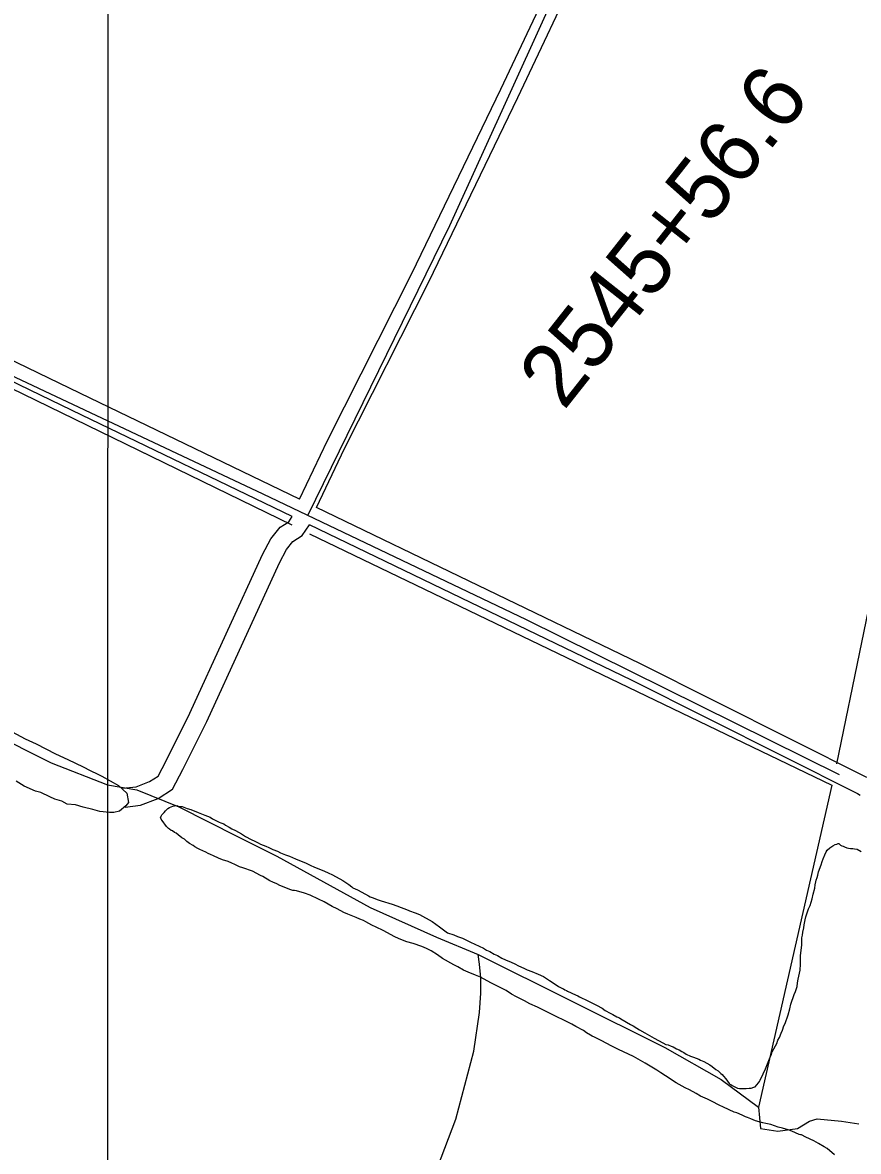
# Model space of a CAD drawing. Extents: x 3263578 to 3301413, y 764927 to 798602.
# Drawn here: x 3275456 to 3276789, y 782923 to 784722 of the extents above; entities that cross this region are included whole.
import ezdxf

# ---------------------------------------------------------------- set-up
doc = ezdxf.new("R2010")
doc.units = 0
for name, color, linetype in [('V-DTCH-CNTR', 7, 'Continuous'), ('V-GRID-MAJR', 7, 'Continuous'), ('V-ROAD-CNTR', 7, 'Continuous'), ('V-SITE-VEGE', 7, 'Continuous'), ('V-SURV-IDEN', 7, 'Continuous'), ('V-TOPO-SHOR', 7, 'Continuous')]:
    doc.layers.add(name, color=color, linetype=linetype)

msp = doc.modelspace()

# ---------------------------------------------------------------- linework, layer by layer
at = {"layer": 'V-DTCH-CNTR'}
for points in [[(3275911, 783936.8), (3276137.5, 784399.1), (3276481.1, 785154.8), (3276514.2, 785134), (3276536.8, 785110.8), (3276589.6, 785033.2), (3276637.7, 784959.4), (3276674.3, 784908.5), (3276697.6, 784874.3), (3276726.2, 784838.8), (3276762.9, 784791.6), (3276788.5, 784764.1), (3276861.6, 784700.8), (3277329.8, 784322.3)], [(3276758.4, 783523.2), (3276259.6, 783770.5), (3275839.6, 783970.9), (3275197.4, 784272.7), (3274628.3, 784551.8)]]:
    msp.add_lwpolyline(points, dxfattribs=at)
at = {"layer": 'V-GRID-MAJR'}
msp.add_spline([(3275591.3, 775830), (3275592.2, 781889.4), (3275593.1, 787951.5), (3275593.9, 794013.5), (3275593.9, 794016.1)], degree=3, dxfattribs=at)
at = {"layer": 'V-ROAD-CNTR'}
for points in [[(3275897.7, 783962.6), (3275942.6, 784056.4), (3276076.8, 784322.4), (3276218.9, 784616.1), (3276322, 784834.7), (3276447.1, 785122.3), (3276461.2, 785144.6), (3276469.6, 785161.2), (3276502.9, 785199.4)], [(3275924.7, 783949.5), (3275969.5, 784043.2), (3276103.7, 784309.1), (3276246, 784603.1), (3276349.3, 784822.3), (3276473.7, 785108.2), (3276487.3, 785129.7), (3276494.7, 785144.2), (3276525.6, 785179.8)], [(3275897.7, 783962.6), (3275564.1, 784123.5), (3274668.7, 784556.7), (3273674.1, 785030.8)], [(3275886.3, 783934.8), (3275551, 784096.5), (3274655.7, 784529.7), (3273661.2, 785003.7)], [(3276802.1, 783519.1), (3276440, 783700.9), (3275924.7, 783949.5)], [(3275616.3, 783501.8), (3275637.2, 783504.2), (3275658.7, 783512.4), (3275672.3, 783521.2), (3275685.1, 783545.7), (3275722.9, 783621.4), (3275838.9, 783874.3), (3275852, 783899.3), (3275866.9, 783917.8), (3275880.7, 783926.8), (3275886.3, 783934.8)], [(3275619.7, 783472), (3275644.4, 783474.8), (3275672.3, 783485.5), (3275695.3, 783500.3), (3275711.8, 783532), (3275750, 783608.5), (3275865.8, 783861.1), (3275877.2, 783882.7), (3275887.3, 783895.2), (3275901.9, 783904.8), (3275913.7, 783921.5)], [(3276788.6, 783492.3), (3276426.8, 783674), (3275913.7, 783921.5)], [(3276791.4, 783490.5), (3276787.4, 783493)]]:
    msp.add_lwpolyline(points, dxfattribs=at)
at = {"layer": 'V-SITE-VEGE'}
for points in [[(3275432.8, 783595.8), (3275460.3, 783580.9), (3275478, 783572.9), (3275508.8, 783556.8), (3275528.7, 783547.6), (3275552.9, 783536.1), (3275564, 783530.4), (3275576.1, 783524.6), (3275582.7, 783521.2), (3275609.1, 783506.3), (3275622.3, 783493.9), (3275625.4, 783479.4), (3275620.8, 783473.9), (3275610.7, 783465.2), (3275601.8, 783463.1), (3275595.1, 783463.2), (3275579.6, 783464.6), (3275568.5, 783468.1), (3275553, 783471.7), (3275540.9, 783475.2), (3275527.5, 783476.5), (3275518.7, 783481.1), (3275507.7, 783484.6), (3275500, 783488.1), (3275485.6, 783495), (3275476.8, 783497.3), (3275459.1, 783505.4), (3275445.9, 783513.4)], [(3276284.8, 783149.3), (3276277.1, 783152.7), (3276265.1, 783158.3), (3276256.3, 783162.9), (3276243.9, 783169.2), (3276235.8, 783173.7), (3276227.4, 783179.3), (3276220, 783183), (3276209.1, 783188.3), (3276202.8, 783192), (3276186.2, 783201), (3276178.4, 783204.1), (3276166.4, 783209), (3276159.4, 783212), (3276149.9, 783217.3), (3276143.5, 783220.6), (3276125.6, 783230.7), (3276117.5, 783236.3), (3276107.7, 783242.6), (3276100.3, 783246.3), (3276092.5, 783249.8), (3276078.7, 783254.4), (3276069.1, 783257.1), (3276056.4, 783261.7), (3276048.7, 783265.5), (3276038.1, 783271.5), (3276031.1, 783275.2), (3276020.1, 783280.5), (3276013.1, 783283.5), (3276003.6, 783289.1), (3276000, 783291), (3275994, 783293.3), (3275988, 783295.9), (3275974.6, 783301.2), (3275968.3, 783303.9), (3275958, 783309.5), (3275949.9, 783313.6), (3275936.9, 783320.7), (3275928.1, 783325.3), (3275914.7, 783331.3), (3275905.5, 783334.7), (3275892.8, 783338.6), (3275889.9, 783338.7), (3275887.1, 783339.1), (3275884.2, 783339.9), (3275866.6, 783347.1), (3275861.6, 783349.4), (3275855.3, 783352.1), (3275850.7, 783354.3), (3275839.4, 783361), (3275835.6, 783362.9), (3275822.9, 783369.6), (3275807.3, 783375), (3275802, 783376.6), (3275794.6, 783380.3), (3275789.7, 783382.3), (3275784, 783384.9), (3275774.8, 783388), (3275768.8, 783390.6), (3275760.7, 783394), (3275756.1, 783396.3), (3275752.2, 783397.8), (3275748.3, 783400.1), (3275738.8, 783404.2), (3275735.7, 783406.1), (3275730.7, 783408.7), (3275728.3, 783410.6), (3275722.3, 783413.6), (3275718.1, 783416.9), (3275714.2, 783420.5), (3275710, 783423.1), (3275704.1, 783427.6), (3275700.9, 783430.2), (3275698.5, 783431.6), (3275695.3, 783433.9), (3275693.2, 783434.6), (3275690.7, 783436.5), (3275689, 783438), (3275685.9, 783440.9), (3275679, 783450.7), (3275677.2, 783452.5), (3275676.5, 783454), (3275676.2, 783455), (3275677, 783457.2), (3275678.5, 783459.6), (3275681.8, 783463.1), (3275684, 783465.9), (3275688, 783469.4), (3275690.5, 783471.1), (3275693.4, 783472.5), (3275696, 783473.5), (3275698.5, 783474.1), (3275702, 783474.4), (3275704.5, 783473.6), (3275708.1, 783472.8), (3275710.6, 783472.7), (3275713.4, 783471.6), (3275716.2, 783470.8), (3275718.7, 783469.7), (3275724.4, 783467.8), (3275736, 783463.5)], [(3275736, 783463.5), (3275741.3, 783460.9), (3275747, 783459), (3275755.1, 783455.6), (3275759.3, 783453.3), (3275763.2, 783451.1), (3275769.5, 783448.1), (3275772.4, 783446.6), (3275777, 783445), (3275779.8, 783442.8), (3275785.7, 783439.8), (3275790, 783437.2), (3275795.6, 783434.6), (3275805.5, 783429), (3275811.8, 783425.2), (3275820.9, 783420.4), (3275826.6, 783417.7), (3275831.9, 783415.1), (3275835.7, 783412.9), (3275839.6, 783411), (3275844.2, 783409.4), (3275848.8, 783407.5), (3275855.5, 783404.5), (3275862.9, 783401.5), (3275867.5, 783399.2), (3275875.6, 783395.8), (3275882, 783393.5), (3275891.5, 783389.3), (3275908.5, 783382.5), (3275914.8, 783379.5), (3275921.5, 783376.1), (3275931.4, 783372.6), (3275937.4, 783369.6), (3275943.4, 783367.3), (3275950.1, 783364), (3275967, 783354.6), (3275976.5, 783348.3), (3275981.1, 783345), (3275982.8, 783343.1), (3275990.2, 783339.8), (3275996.9, 783336.4), (3276007.5, 783330.4), (3276010.3, 783328.9), (3276015.2, 783327), (3276021.6, 783324.7), (3276028, 783322.7), (3276045.7, 783316.9), (3276052.7, 783314.3), (3276070.8, 783307.8), (3276073.2, 783306.6), (3276082.1, 783303.5), (3276088.8, 783300.9), (3276109.2, 783289.3), (3276121.1, 783281.2), (3276127.4, 783276), (3276133.7, 783271.2), (3276144, 783268.1), (3276149.6, 783265.8), (3276157.4, 783263.1), (3276170.5, 783256.7), (3276190.9, 783246.9), (3276195.8, 783243.9), (3276201.1, 783241.7), (3276208.2, 783237.6), (3276213.1, 783235.3), (3276220.5, 783231.2), (3276226.1, 783228.6), (3276235, 783224.8), (3276241, 783221.8), (3276247, 783219.1), (3276255.1, 783215), (3276260.4, 783212.7), (3276268.1, 783209.7), (3276278.4, 783205.8), (3276286.5, 783201.7), (3276296, 783195.4), (3276305.1, 783189.8), (3276310.7, 783186.1), (3276317.8, 783182.4), (3276318.8, 783182), (3276320.9, 783180.5), (3276323.4, 783179.4), (3276325.2, 783178.3), (3276330.8, 783176)], [(3276716.6, 783332.9), (3276719, 783342.9), (3276719.8, 783348.2), (3276721, 783352.8), (3276721.4, 783355.3), (3276723, 783359.5), (3276723.8, 783363.4), (3276725.3, 783368.8), (3276729.2, 783379.7), (3276730.7, 783385), (3276732.3, 783389.3), (3276734.9, 783396), (3276737.2, 783400.6), (3276739, 783403), (3276743.1, 783406.9), (3276748.1, 783409.9), (3276751.8, 783412.3), (3276754.3, 783413), (3276756.4, 783414), (3276757.2, 783414), (3276760.3, 783411.4), (3276762.4, 783410.3), (3276764.5, 783409.5), (3276766.3, 783408.4), (3276770.2, 783406.9), (3276773, 783406.5), (3276775.9, 783405.7), (3276779.8, 783405.6), (3276782.3, 783405.2), (3276786.9, 783404.7), (3276793.2, 783401)], [(3276330.8, 783176), (3276332.9, 783174.8), (3276341.4, 783171.1), (3276343.9, 783169.6), (3276357.6, 783163.2), (3276365.7, 783159), (3276371.4, 783156), (3276380.2, 783151.2), (3276385.1, 783147.8), (3276392.8, 783143.4), (3276397.4, 783141.1), (3276403.4, 783137.8), (3276408, 783135.8), (3276409.7, 783134.4), (3276425.2, 783125.4), (3276429.4, 783123.2), (3276435.7, 783119.5), (3276439.6, 783116.9), (3276448, 783112), (3276463.2, 783103.8), (3276476.9, 783095.9), (3276481.5, 783093.7), (3276485.4, 783092.9), (3276490, 783091), (3276493.2, 783089.8), (3276498.8, 783086.8), (3276502.7, 783084.9), (3276507.2, 783082.3), (3276510.4, 783080.8), (3276514.3, 783078.2), (3276521, 783074.8), (3276525.6, 783073.3), (3276534.4, 783069.9), (3276537.2, 783068.7), (3276542.2, 783066.5), (3276552, 783060.9), (3276555.5, 783058.6), (3276561.5, 783053.8), (3276565, 783051.3), (3276566.7, 783049.8), (3276569.5, 783047.2), (3276571.6, 783045.7), (3276573.4, 783043.2), (3276577.2, 783038.8), (3276579.9, 783035.2), (3276582.7, 783031.2), (3276583.7, 783030.1), (3276585.1, 783029.7), (3276587.6, 783027.9), (3276590.4, 783026.7), (3276593.6, 783024.8), (3276595.7, 783023.7), (3276599.3, 783023.3), (3276605.3, 783023.1), (3276609.6, 783023.4), (3276614.3, 783024), (3276617.5, 783023.9), (3276622.2, 783025.6), (3276624.3, 783026.2), (3276629.5, 783032.2), (3276630.9, 783034.6), (3276632.1, 783036.7), (3276636.6, 783046.6), (3276640.7, 783054.7), (3276648, 783073.1), (3276649.9, 783077.3), (3276651.4, 783081.6), (3276656.3, 783091.4), (3276658.5, 783095.3), (3276660.4, 783100.3), (3276662.7, 783104.5), (3276665.7, 783111.5), (3276667.6, 783116.5), (3276669.9, 783123.2), (3276671.8, 783126.7), (3276676.8, 783140.9), (3276679.5, 783150.4), (3276681.1, 783157.5), (3276686.5, 783173.1), (3276688.4, 783178.1), (3276690.8, 783185.8), (3276691.3, 783191.5), (3276692.5, 783197.6), (3276695.7, 783212.1), (3276696.3, 783221.4), (3276696.1, 783227.1), (3276696.3, 783234.6), (3276697.1, 783239.6), (3276698.5, 783252), (3276698.3, 783259.5), (3276698.4, 783263.4), (3276699.6, 783267.7), (3276700.1, 783272.3), (3276701.7, 783279.4), (3276702.2, 783284.4), (3276703.8, 783292.2), (3276704.6, 783297.2), (3276709.2, 783309.6), (3276711.9, 783315.2), (3276715, 783325.5), (3276716.6, 783332.9)], [(3276750.8, 782917.4), (3276738.9, 782927.7), (3276734.3, 782930.3), (3276725.2, 782935.9), (3276717.8, 782939.7), (3276705.1, 782945.7), (3276697.7, 782949.4), (3276696.6, 782949.5), (3276694.1, 782950.2), (3276682.5, 782955.2), (3276676.8, 782957.5), (3276667.6, 782960.2), (3276660.9, 782961.8), (3276648.8, 782965.7), (3276641, 782967.3), (3276636.1, 782968.8), (3276624.7, 782971.6), (3276617.3, 782975), (3276611.7, 782977.3), (3276608.8, 782978.1), (3276603.5, 782980.7), (3276595.1, 782984.5), (3276590.8, 782985.7), (3276573.5, 782993.6), (3276566.5, 782996.6), (3276555.6, 783002.6), (3276548.2, 783006.4), (3276536.9, 783011.3), (3276529.8, 783015.4), (3276519.6, 783021), (3276512.6, 783024.4), (3276498.1, 783032.6), (3276481.3, 783043.7), (3276473.9, 783048.2), (3276467.2, 783052.6), (3276449, 783063.5), (3276430.3, 783074.3), (3276406.3, 783085.6), (3276395.4, 783090.8), (3276378.5, 783099.8), (3276367.9, 783105.1), (3276364.4, 783106.6), (3276361.6, 783108.5), (3276355.3, 783112.2), (3276350.4, 783115.9), (3276338.4, 783122.3), (3276332.1, 783126), (3276325.7, 783129), (3276301.4, 783141), (3276295, 783144), (3276284.8, 783149.3)]]:
    msp.add_lwpolyline(points, dxfattribs=at)
at = {"layer": 'V-TOPO-SHOR'}
msp.add_line((3275265.9, 784223.2), (3275885.5, 783921.6), dxfattribs=at)
for points in [[(3276754, 783540.9), (3276873.9, 784120.9), (3276890.3, 784195.4), (3276925, 784618.6)], [(3275913.9, 783907.5), (3276746.1, 783506.8), (3276629.5, 782993.8)], [(3275306.1, 783640.5), (3275501.7, 783542.6), (3275591.7, 783507.4), (3275638.7, 783499.5), (3275705.2, 783472.1), (3275799.1, 783425.2), (3275861.8, 783393.9), (3276010.5, 783311.7), (3276116.1, 783264.7), (3276182.3, 783237.1), (3276480.1, 783088.6), (3276570.1, 783037.7), (3276629.5, 782993.8), (3276632.7, 782959.4), (3276660.1, 782955.5), (3276691.4, 782959.4), (3276710.9, 782971.1), (3276722.7, 782975), (3276761.8, 782971.1), (3276789.2, 782967.2)], [(3275780.5, 781716.6), (3275813.6, 781831.4), (3275840.1, 781904.2), (3275866.6, 781974.8), (3275890.9, 782032.2), (3275906.4, 782071.9), (3275910.8, 782109.4), (3275941.7, 782283.8), (3276007.9, 782612.6), (3276030, 782681), (3276060.9, 782749.4), (3276096.2, 782839.9), (3276147, 782974.5), (3276175.7, 783082.6), (3276184.5, 783144.4), (3276186.7, 783175.3), (3276186.7, 783199.6), (3276184.5, 783221.7), (3276182.3, 783237.1)]]:
    msp.add_lwpolyline(points, dxfattribs=at)

# ---------------------------------------------------------------- texts
at = {"layer": 'V-SURV-IDEN'}
msp.add_text('2545+56.6', height=100, rotation=51.6589, dxfattribs=at).set_placement((3276319.1, 784102.6))

doc.saveas('drawing.dxf')
